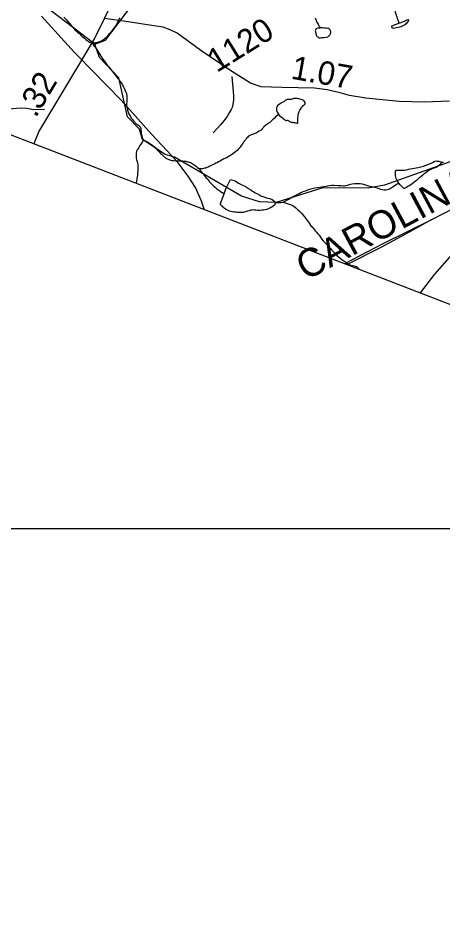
# Model space of a CAD drawing. Extents: x 2001466 to 31450019, y -30647475 to 847247.
# Drawn here: x 2038331 to 2042862, y 653869 to 663620 of the extents above; entities that cross this region are included whole.
import ezdxf

# ---------------------------------------------------------------- set-up
doc = ezdxf.new("R2010")
doc.units = 0
for name, color, linetype in [('Exist Boundary Political CountyLine', 7, 'Continuous'), ('Exist Hydrographic Misc Water Feature', 7, 'Continuous'), ('Exist Railroad Mainline', 7, 'Continuous'), ('Exist Railroad Mainline Label', 7, 'Continuous'), ('Exist Railroad Siding', 7, 'Continuous'), ('Exist Road Non-System Type 51', 7, 'Continuous'), ('Exist Road Secondary Mileage Hundredths English Label', 7, 'Continuous'), ('Exist Road Secondary Type 51 Attributed', 7, 'Continuous'), ('Exist Road Secondary Type 51 Number Label', 7, 'Continuous'), ('Map Preparation Inset Cut Line', 7, 'Continuous')]:
    doc.layers.add(name, color=color, linetype=linetype)

msp = doc.modelspace()

# ---------------------------------------------------------------- linework, layer by layer
at = {"layer": 'Exist Boundary Political CountyLine'}
msp.add_lwpolyline([(2025347, 667357.1), (2026293.9, 666990.5), (2073692.9, 648709.4), (2076162.7, 647794.5), (2078580.1, 646988.2), (2083338.8, 645254.9), (2086621.1, 644117.9)], dxfattribs=at)
at = {"layer": 'Exist Hydrographic Misc Water Feature'}
for points in [[(2039146.4, 663342.5), (2038445.3, 663881.7), (2037969.4, 664367.1), (2037777.5, 664640), (2037569.3, 664841.1), (2037402.4, 664913.4), (2037319.4, 664905.3)], [(2039146.4, 663342.5), (2039263.3, 663386), (2039620.3, 663861.1), (2039695.3, 663928.5), (2039828.4, 663961.9), (2040303.3, 663919.5), (2040537.3, 663786.7), (2041161.2, 663921.7), (2041453.4, 664047), (2041744.4, 664037.8), (2042328.4, 663898), (2042636.4, 663983.7), (2043053.2, 663942.3), (2043311.4, 663825.5), (2043420.3, 663751.1), (2043545.4, 663709.3), (2043894.4, 663751.3)], [(2042397.1, 663566.7), (2042379, 663618.7), (2042374.9, 663630.7), (2042364.9, 663660.7), (2042356.9, 663686.6), (2042352.8, 663704.6), (2042348.9, 663716.6), (2042344.8, 663730.6), (2042338.8, 663750.6), (2042328.6, 663770.6), (2042314.6, 663786.6), (2042304.6, 663800.5), (2042294.8, 663812.5), (2042276.5, 663844.4), (2042272.6, 663854.4), (2042270.6, 663868.4), (2042268.5, 663882.4), (2042264.4, 663898.5), (2042262.4, 663912.5), (2042256.4, 663932.5), (2042250.5, 663940.4)], [(2038817.7, 663632), (2038843.7, 663604.1), (2038857.7, 663588.1), (2038877.8, 663564.1), (2038899.7, 663538.2), (2038911.8, 663526.2), (2038923.9, 663512.2), (2038935.8, 663498.3), (2038947.9, 663486.3), (2038955.9, 663478.3), (2038967.8, 663466.3), (2038986, 663452.4), (2039002, 663436.4), (2039013.9, 663426.4), (2039035.9, 663408.5), (2039051.9, 663394.5), (2039076.1, 663376.6), (2039092.1, 663366.6), (2039106, 663360.6), (2039120.1, 663356.6)], [(2039413.4, 663625.1), (2039405.6, 663609.1), (2039397.6, 663591.1), (2039385.7, 663569), (2039375.6, 663547.1), (2039361.7, 663527.1), (2039351.6, 663513.1), (2039341.8, 663499), (2039329.9, 663485), (2039321.9, 663475), (2039313.9, 663465), (2039297.9, 663448.9), (2039285.8, 663434.9), (2039271.9, 663418.8), (2039262, 663408.9), (2039252, 663400.9), (2039239.9, 663388.9), (2039225.9, 663380.8), (2039214.1, 663374.8)], [(2041499.2, 663625), (2041503.3, 663613), (2041507.2, 663603), (2041513.1, 663589.1), (2041519.3, 663579.1), (2041525.2, 663569.1), (2041531.4, 663557.1), (2041539.3, 663541.1), (2041545.3, 663531.2), (2041549.4, 663525.2), (2041553.3, 663517.2)], [(2042397.1, 663566.7), (2042381.1, 663560.7), (2042351.1, 663548.6), (2042329.2, 663540.6), (2042313.2, 663536.5), (2042315.3, 663532.5), (2042319.2, 663518.7), (2042325.1, 663516.7), (2042335.2, 663514.6), (2042355.2, 663518.7), (2042369.2, 663520.7), (2042385.2, 663524.8), (2042403.2, 663528.8), (2042417.2, 663532.8), (2042425.2, 663536.8), (2042447.1, 663546.8), (2042455.1, 663550.9), (2042467, 663558.9), (2042475, 663566.9), (2042485, 663574.9), (2042495.1, 663590.9), (2042499, 663600.9), (2042494.9, 663604.9), (2042489.1, 663602.9), (2042479.1, 663598.9), (2042471.1, 663594.9), (2042461.1, 663590.9), (2042439.1, 663582.8), (2042421.1, 663574.7), (2042403, 663568.7), (2042397.1, 663566.7)], [(2041553.3, 663517.2), (2041549.4, 663515.2), (2041541.4, 663515.2), (2041527.2, 663513.1), (2041517.4, 663511.1), (2041511.3, 663509.1), (2041507.4, 663505.1), (2041503.5, 663493), (2041501.4, 663487), (2041503.5, 663479.1), (2041503.5, 663473.1), (2041505.5, 663463.1), (2041507.4, 663453.1), (2041509.4, 663445.1), (2041513.5, 663437.1), (2041515.4, 663433.1), (2041521.5, 663427.1), (2041527.7, 663421.1), (2041533.6, 663417.2), (2041539.6, 663413.2), (2041547.5, 663413.2), (2041557.6, 663413.2), (2041571.5, 663413.3), (2041585.5, 663415.3), (2041595.5, 663415.3), (2041621.4, 663419.3), (2041633.5, 663423.4), (2041639.4, 663427.4), (2041647.4, 663431.4), (2041651.5, 663437.4), (2041657.5, 663443.3), (2041661.4, 663447.3), (2041663.4, 663453.3), (2041665.5, 663461.3), (2041667.5, 663469.3), (2041667.5, 663475.4), (2041665.2, 663483.4), (2041663.4, 663489.4), (2041661.4, 663493.4), (2041657.3, 663499.4), (2041651.3, 663505.4), (2041647.4, 663509.4), (2041641.3, 663511.4), (2041633.3, 663511.3), (2041615.2, 663515.3), (2041601.3, 663515.2), (2041579.3, 663517.2), (2041567.2, 663517.2), (2041557.4, 663517.2), (2041553.3, 663517.2)], [(2039214.1, 663374.8), (2039204, 663370.8), (2039186.2, 663364.8), (2039174.1, 663360.8), (2039156, 663356.7), (2039146, 663354.7), (2039138, 663354.7), (2039130, 663354.6), (2039120.1, 663356.6)], [(2039120.1, 663356.6), (2039138, 663324.7), (2039150.1, 663310.7), (2039158.3, 663300.7), (2039168.1, 663286.7), (2039178.2, 663270.7), (2039190.3, 663252.8), (2039202.4, 663234.8), (2039218.4, 663206.8), (2039232.3, 663184.9), (2039250.4, 663160.9), (2039264.5, 663140.9), (2039278.4, 663121), (2039296.5, 663101), (2039306.5, 663089), (2039318.6, 663073.1), (2039332.6, 663057.1), (2039344.5, 663041.1), (2039360.7, 663021.1), (2039372.8, 663005.2), (2039392.7, 662979.2), (2039402.7, 662967.3), (2039412.8, 662953.3), (2039428.7, 662933.2), (2039438.8, 662917.3), (2039444.7, 662907.3), (2039454.8, 662889.3), (2039460.9, 662873.4), (2039468.9, 662855.4), (2039474.9, 662839.4), (2039484.9, 662817.4), (2039487, 662811.4), (2039491.1, 662793.4), (2039491.1, 662783.4), (2039491.1, 662769.4), (2039491.1, 662755.5), (2039489, 662737.5), (2039487.2, 662707.4), (2039487.2, 662687.4), (2039491.1, 662677.4), (2039493.3, 662663.4), (2039497.2, 662641.4), (2039505.2, 662617.5), (2039511.4, 662601.5), (2039521.4, 662581.5), (2039527.4, 662571.5), (2039537.4, 662555.6), (2039549.5, 662541.6), (2039559.6, 662527.6), (2039569.6, 662515.6), (2039573.5, 662509.6), (2039583.6, 662501.6), (2039589.5, 662495.7), (2039597.5, 662489.7), (2039605.5, 662483.7), (2039617.6, 662475.7), (2039625.6, 662469.8), (2039631.5, 662461.8), (2039637.7, 662445.8), (2039639.7, 662427.8), (2039641.6, 662411.7), (2039643.6, 662393.7), (2039649.8, 662367.8), (2039653.9, 662349.8), (2039659.8, 662335.8), (2039661.9, 662327.8), (2039661.9, 662319.8)], [(2043722.3, 662593.4), (2043614.3, 662461.1), (2043089.3, 662143.6), (2042240.2, 661839.4), (2042065.3, 661806.8), (2041582.2, 661813.3), (2041082.3, 661656.2), (2040907.2, 661663), (2040715.2, 661722.7), (2039998.4, 662137.5), (2039898.3, 662169.1), (2039656.4, 662328.2), (2039623.3, 662437.1), (2039497.2, 662567.6), (2039405.4, 662986.2), (2039196.4, 663200.4), (2039146.4, 663342.5)], [(2041111, 662592.5), (2041113, 662588.5), (2041125.1, 662576.5), (2041139.1, 662564.5), (2041151.2, 662556.6), (2041159.2, 662550.6), (2041169.2, 662542.6), (2041181.1, 662532.7), (2041187.1, 662528.7), (2041195.1, 662530.7), (2041201.2, 662532.7), (2041207.2, 662532.7), (2041211.3, 662530.7), (2041217.2, 662526.7), (2041221.1, 662522.7), (2041227.3, 662518.7), (2041235.3, 662514.7), (2041245.1, 662512.8), (2041257.2, 662510.8), (2041269.1, 662508.8), (2041279.1, 662506.9), (2041291.2, 662504.9), (2041305.2, 662504.9), (2041311.3, 662500.9), (2041315.2, 662502.9), (2041317.1, 662508.9), (2041315.2, 662516.9), (2041315.2, 662526.9), (2041315.2, 662534.9), (2041315.2, 662542.9), (2041315.2, 662552.9), (2041315.2, 662558.9), (2041317.1, 662580.9), (2041319.1, 662590.9), (2041321, 662602.9), (2041325.1, 662614.9), (2041331, 662624.9), (2041337, 662640.9), (2041348.9, 662658.9), (2041355, 662670.9), (2041361, 662677), (2041368.9, 662687), (2041374.9, 662691), (2041382.9, 662697), (2041392.7, 662707), (2041394.8, 662711), (2041392.7, 662723), (2041386.8, 662733), (2041376.7, 662741), (2041370.8, 662747), (2041362.8, 662750.9), (2041350.7, 662754.9), (2041336.8, 662758.9), (2041324.9, 662760.8), (2041308.9, 662762.8), (2041294.7, 662764.8), (2041280.8, 662764.8), (2041268.9, 662762.8), (2041254.7, 662758.7), (2041242.8, 662754.7), (2041230.7, 662752.7), (2041222.7, 662752.7), (2041210.9, 662754.7), (2041204.7, 662754.7), (2041200.8, 662754.7), (2041192.8, 662750.6), (2041180.7, 662742.6), (2041172.7, 662736.6), (2041164.7, 662730.6), (2041158.8, 662726.5), (2041146.9, 662720.5), (2041124.9, 662708.5), (2041108.9, 662696.5), (2041103, 662692.5), (2041098.9, 662688.5), (2041095, 662680.5), (2041092.9, 662676.5), (2041090.9, 662672.5), (2041088.8, 662664.4), (2041087, 662658.4), (2041087, 662650.4), (2041087, 662644.4), (2041087, 662640.4), (2041089.1, 662630.5), (2041091.1, 662626.5), (2041092.9, 662618.5), (2041100.9, 662606.5), (2041111, 662592.5)], [(2041111, 662592.5), (2041085.2, 662574.5), (2041061.2, 662552.4), (2041043.1, 662536.4), (2041029.4, 662522.4), (2041015.2, 662508.4), (2041003.3, 662500.3), (2040991.2, 662490.3), (2040971.4, 662478.3), (2040959.3, 662470.2), (2040953.5, 662464.2), (2040947.4, 662456.2), (2040941.4, 662448.2), (2040935.5, 662440.2), (2040929.3, 662430.1), (2040923.4, 662426.1), (2040917.4, 662422.1), (2040903.5, 662416.1), (2040885.4, 662406.1), (2040873.5, 662400.1), (2040865.5, 662396.1), (2040857.5, 662392), (2040847.5, 662388), (2040837.5, 662384.1), (2040815.5, 662376), (2040801.6, 662370), (2040789.5, 662361.9), (2040779.6, 662353.9)], [(2039661.9, 662319.8), (2039659.8, 662313.8), (2039655.9, 662303.8), (2039645.9, 662287.8), (2039639.9, 662277.8), (2039629.9, 662261.7), (2039618, 662243.7), (2039606.1, 662225.8), (2039598.1, 662215.7), (2039592, 662201.7), (2039588.1, 662181.7), (2039588.1, 662155.7), (2039590.1, 662131.7), (2039594.2, 662111.7), (2039598.3, 662091.7), (2039602.2, 662077.8), (2039606.3, 662057.8), (2039606.3, 662039.8), (2039608.4, 662021.8), (2039606.3, 661995.7), (2039604.5, 661971.7), (2039602.6, 661949.8), (2039598.5, 661925.8), (2039596.7, 661907.8), (2039592.6, 661887.8), (2039587.7, 661863.3)], [(2039661.9, 662319.8), (2039687.9, 662311.9), (2039695.9, 662307.9), (2039709.9, 662301.9), (2039719.9, 662293.9), (2039732, 662287.9), (2039743.9, 662280), (2039756, 662272), (2039764, 662266), (2039775.9, 662256), (2039788, 662246.1), (2039800.1, 662232.1), (2039810.1, 662220.1), (2039820, 662210.1), (2039838, 662192.2), (2039848.1, 662178.2), (2039860, 662170.2), (2039874.1, 662156.2), (2039906.1, 662128.3), (2039920.3, 662120.3), (2039938.1, 662114.4), (2039958.2, 662108.4), (2039974.2, 662104.5), (2039992.2, 662102.5), (2040014.2, 662098.5), (2040040.2, 662100.6), (2040054.2, 662098.6), (2040070.1, 662100.6), (2040082.2, 662098.6), (2040100.1, 662096.7), (2040120.2, 662094.7), (2040136.2, 662090.8), (2040144.2, 662088.8), (2040156.1, 662084.8), (2040168.2, 662080.8), (2040176.2, 662076.8), (2040186.2, 662070.8), (2040198.3, 662064.9), (2040208.4, 662056.9), (2040218.2, 662048.9), (2040232.3, 662040.9), (2040244.2, 662027), (2040248.3, 662023)], [(2040779.6, 662353.9), (2040771.6, 662343.9), (2040761.6, 662331.9), (2040755.6, 662323.9), (2040743.7, 662307.8), (2040737.6, 662297.8), (2040729.6, 662287.8), (2040721.8, 662277.8), (2040709.7, 662261.8), (2040697.8, 662245.8), (2040683.9, 662231.8), (2040665.8, 662211.7), (2040648, 662195.7), (2040635.9, 662185.7), (2040621.9, 662173.7), (2040605.9, 662163.7), (2040588.1, 662151.6), (2040572.1, 662143.6), (2040552, 662133.5), (2040526, 662121.5), (2040506.1, 662111.5), (2040488.3, 662101.4), (2040468.2, 662087.4), (2040454.2, 662079.3), (2040440.1, 662073.3), (2040428.2, 662067.3), (2040414.2, 662059.2), (2040398.2, 662053.3), (2040382.2, 662045.2), (2040368.3, 662039.2), (2040356.2, 662033.2), (2040342.3, 662027.2), (2040330.4, 662023.2), (2040320.3, 662021.1), (2040308.2, 662017.1), (2040298.4, 662015.1), (2040288.3, 662013.1), (2040278.3, 662013), (2040268.2, 662015), (2040260.2, 662017), (2040248.3, 662023)], [(2042392.2, 661863), (2042376.2, 661889), (2042364.1, 661912.9), (2042357.9, 661940.9), (2042356.1, 661956.9), (2042356.1, 661979), (2042356.1, 661989), (2042357.9, 661993), (2042362, 661997), (2042369.8, 661999), (2042377.8, 662001), (2042389.9, 662001), (2042411.8, 661999.1), (2042435.8, 661999.1), (2042453.9, 662001.1), (2042475.8, 662005.1), (2042499.8, 662011.2), (2042514, 662015.3), (2042533.8, 662019.3), (2042555.8, 662023.3), (2042599.9, 662029.4), (2042629.8, 662035.5), (2042655.9, 662043.5), (2042685.8, 662053.6), (2042709.8, 662063.6), (2042729.7, 662071.7), (2042753.7, 662081.7), (2042771.7, 662091.7), (2042779.7, 662095.7), (2042793.7, 662099.7), (2042803.7, 662097.7), (2042819.7, 662095.7), (2042829.7, 662091.9), (2042845.7, 662087.9), (2042849.8, 662081.9)], [(2040248.3, 662023), (2040260.2, 662017), (2040268.2, 662005), (2040280.3, 661989), (2040290.4, 661977.1), (2040298.4, 661967.1), (2040306.4, 661957.1), (2040316.4, 661943.1), (2040322.4, 661937.1), (2040334.5, 661923.1), (2040356.6, 661899.2), (2040372.6, 661877.2), (2040384.5, 661863.3), (2040400.5, 661847.3), (2040418.7, 661829.3), (2040432.7, 661817.3), (2040444.6, 661807.4), (2040460.6, 661793.4), (2040480.7, 661779.5), (2040490.7, 661771.5), (2040506.7, 661761.5), (2040512.9, 661759.5), (2040528.9, 661747.5)], [(2042849.8, 662081.9), (2042835.7, 662065.8), (2042823.8, 662053.8), (2042815.8, 662045.8), (2042797.8, 662033.8), (2042767.8, 662021.7), (2042735.8, 662007.6), (2042721.9, 661999.6), (2042703.8, 661989.6), (2042681.9, 661973.6), (2042660, 661957.5), (2042648.1, 661945.5), (2042628, 661929.5), (2042606, 661913.5), (2042582, 661891.4), (2042566, 661879.4), (2042548.2, 661865.3), (2042534.1, 661855.3), (2042520.3, 661845.3), (2042502.3, 661833.3), (2042490.2, 661825.2), (2042476.2, 661817.2), (2042458.2, 661807.2), (2042452.2, 661803.1), (2042448.3, 661805.1), (2042440.3, 661813.1), (2042430.3, 661823.1), (2042408.4, 661843.1), (2042392.2, 661863)], [(2042871.8, 662081.9), (2042857.8, 662081.9), (2042849.8, 662081.9)], [(2040528.9, 661747.5), (2040546.7, 661799.6), (2040596.3, 661899.7), (2040644.5, 661885.7), (2040682.4, 661861.8), (2040710.5, 661847.9), (2040740.5, 661831.9), (2040766.5, 661818), (2040786.6, 661806), (2040814.7, 661790.1), (2040832.7, 661778.1), (2040846.7, 661768.2), (2040860.6, 661760.2), (2040878.7, 661750.2), (2040898.6, 661740.2), (2040920.7, 661728.3), (2040950.8, 661716.4), (2040980.8, 661706.4), (2040996.8, 661700.4), (2041012.8, 661696.5), (2041032.9, 661690.5), (2041042.7, 661686.5), (2041056.9, 661678.5), (2041062.8, 661670.5), (2041068.8, 661664.6), (2041072.9, 661656.6), (2041072.9, 661652.6)], [(2042392.2, 661863), (2042356.3, 661838.9), (2042342.3, 661828.9), (2042330.2, 661818.9), (2042316.3, 661810.9), (2042304.2, 661804.9), (2042292.3, 661798.9), (2042282.5, 661794.8), (2042268.3, 661788.8), (2042254.4, 661786.8), (2042236.3, 661786.7), (2042202.5, 661794.7), (2042182.4, 661802.6), (2042162.3, 661808.6), (2042118.4, 661818.5), (2042068.2, 661830.5), (2042040.3, 661840.4), (2042006.3, 661850.3), (2041980.2, 661854.2), (2041960.3, 661856.2), (2041940.2, 661856.2), (2041918.3, 661854.1), (2041896.3, 661850.1), (2041872.4, 661846), (2041842.4, 661836), (2041814.3, 661829.9), (2041798.3, 661829.9), (2041778.4, 661831.8), (2041746.4, 661833.8), (2041700.3, 661837.7), (2041676.3, 661835.7), (2041654.4, 661833.7), (2041632.4, 661829.6), (2041616.4, 661825.5), (2041594.3, 661821.5), (2041568.5, 661817.5), (2041522.3, 661813.4), (2041496.5, 661809.3), (2041468.6, 661801.3), (2041450.6, 661797.3), (2041424.5, 661789.2), (2041402.6, 661779.1), (2041380.4, 661773.1), (2041362.6, 661767.1), (2041348.4, 661759.1), (2041328.6, 661749.1), (2041312.6, 661741.1), (2041284.7, 661725), (2041254.7, 661710.9), (2041240.6, 661702.9), (2041222.7, 661690.9), (2041202.9, 661678.9), (2041170.7, 661662.8), (2041158.8, 661658.7)], [(2041072.9, 661652.6), (2041074.7, 661648.6), (2041070.8, 661636.6), (2041064.9, 661628.6), (2041053, 661616.5), (2041038.8, 661606.5), (2041026.9, 661600.5), (2041014.8, 661594.5), (2040999, 661586.5), (2040983, 661580.4), (2040967, 661576.4), (2040947, 661572.4), (2040929.1, 661572.4), (2040909, 661570.3), (2040885, 661570.2), (2040864.9, 661572.2), (2040853, 661574.1), (2040839.1, 661576.1), (2040823.1, 661574.1), (2040811, 661572.1), (2040795, 661568.1), (2040777, 661562), (2040757.1, 661556.1), (2040733.1, 661550), (2040707, 661549.9), (2040689.2, 661547.9), (2040671.2, 661549.8), (2040655.2, 661551.8), (2040633.2, 661553.8), (2040619.1, 661555.8), (2040599, 661559.7), (2040587.1, 661563.7), (2040571.1, 661569.6), (2040556.9, 661575.6), (2040543, 661585.6), (2040529.1, 661595.6), (2040519, 661603.5), (2040513.1, 661609.5), (2040501, 661619.5), (2040495, 661625.5), (2040493, 661629.5), (2040490.9, 661635.5), (2040490.9, 661643.5), (2040528.9, 661747.5)], [(2041158.8, 661658.7), (2041146.7, 661654.7), (2041132.7, 661652.7), (2041120.8, 661652.7), (2041096.8, 661652.7), (2041072.9, 661652.6)], [(2041158.8, 661658.7), (2041212.7, 661640.8), (2041252.9, 661626.9), (2041270.9, 661617), (2041292.9, 661599), (2041310.9, 661581.1), (2041329, 661565.1), (2041351.1, 661545.1), (2041368.9, 661523.2), (2041384.9, 661503.1), (2041397, 661487.3), (2041415.1, 661463.2), (2041433.1, 661441.3), (2041443.2, 661423.3), (2041455.3, 661407.3), (2041467.2, 661395.3), (2041477.2, 661381.4), (2041491.2, 661365.4), (2041503.3, 661351.4), (2041513.3, 661337.5), (2041527.5, 661321.5), (2041541.4, 661305.5), (2041555.3, 661285.5), (2041571.3, 661265.6), (2041585.5, 661247.6), (2041601.5, 661229.7), (2041619.5, 661211.7), (2041633.5, 661193.7), (2041647.6, 661179.7), (2041659.7, 661167.8), (2041675.7, 661151.8), (2041689.7, 661137.8), (2041705.6, 661119.9), (2041719.8, 661103.9), (2041735.8, 661087.9), (2041749.7, 661076), (2041763.7, 661064), (2041785.8, 661048), (2041805.9, 661034), (2041825.8, 661018.1), (2041849.8, 661002.2), (2041859.8, 660996.2), (2041869.9, 660992.2), (2041879.9, 660988.3), (2041901.9, 660984.3), (2041917.9, 660980.3), (2041933.9, 660974.3), (2041941.9, 660972.4), (2041949.9, 660966.4), (2041959.9, 660954.4), (2041967.4, 660945.5), (2041970.7, 660944.2)]]:
    msp.add_lwpolyline(points, dxfattribs=at)
at = {"layer": 'Exist Railroad Mainline'}
for points in [[(2038962.2, 663222.9), (2038929.2, 663256.5), (2038580.1, 663640.8)], [(2040313.7, 661583.3), (2040286.2, 661670.9), (2040222.1, 661815), (2040146, 661937), (2040037.8, 662077), (2039919.9, 662206.8), (2039757.8, 662378.9), (2039429.1, 662746.9), (2038962.2, 663222.9)], [(2042737.7, 661470.3), (2043485.3, 661855), (2043613.8, 661924.4)], [(2041815.1, 661004.2), (2042225.6, 661219.1), (2042737.7, 661470.3)]]:
    msp.add_lwpolyline(points, dxfattribs=at)
at = {"layer": 'Exist Railroad Siding'}
msp.add_lwpolyline([(2042737.7, 661470.3), (2042502, 661337.5), (2042202.7, 661175.6), (2041841.6, 660994)], dxfattribs=at)
at = {"layer": 'Exist Road Non-System Type 51'}
for points in [[(2040611.8, 662999.9), (2040629.7, 662797.6), (2040626.7, 662749.6), (2040619.7, 662699.8), (2040613, 662667.9), (2040604.6, 662646.1), (2040581.9, 662610.5), (2040559.1, 662573), (2040524.2, 662525.7), (2040491.4, 662488.4), (2040409.6, 662398)], [(2038611.6, 662645.5), (2038494.5, 662642.9), (2038422.8, 662656.4), (2038368.9, 662661.5), (2038310.8, 662656.6), (2038240.7, 662652.1), (2038170.4, 662637.5), (2038110.2, 662626.7), (2038032.1, 662620.3), (2038008.1, 662622.8), (2037950.1, 662622), (2037884.1, 662623.3), (2037806.3, 662630.9), (2037716.5, 662640.7), (2037554.8, 662647.4)]]:
    msp.add_lwpolyline(points, dxfattribs=at)
at = {"layer": 'Exist Road Secondary Type 51 Attributed'}
for points in [[(2039250, 663619.2), (2039402, 663925.5), (2039440, 664071.2), (2039484.3, 664409.3), (2039527.1, 664629), (2039594.6, 664783.2), (2039679.6, 664902.6), (2039825.3, 665066.3), (2040023.2, 665276.5), (2040089.7, 665373.7), (2040127.2, 665464.6), (2040135.6, 665568.1), (2040128.2, 665689.6), (2040095.5, 665823.7), (2040031.6, 665970.5), (2039941.9, 666139.6)], [(2038498.7, 662283.3), (2038551.2, 662410.7), (2038690.5, 662638.9), (2038892.1, 662976.9), (2039139.1, 663395.2), (2039250, 663619.2)], [(2042932.4, 662735), (2042667.5, 662725.5), (2042397.2, 662731.9), (2042042.6, 662767.8), (2041866.8, 662796.3), (2041767.6, 662825.9), (2041627.2, 662858.6), (2041491.5, 662875.5), (2041144.3, 662882.9), (2040923.6, 662890.3), (2040808.6, 662928.3), (2040588.5, 663066.7), (2040278.1, 663276.9), (2040028.5, 663461.8), (2039952.5, 663496.6), (2039878.6, 663524.1), (2039731.9, 663546.3), (2039502.3, 663582.2), (2039250, 663619.2)], [(2043728.7, 661985.4), (2043710.4, 661960.7), (2043370.5, 661569.9), (2043089.2, 661251.9), (2042775.7, 660889.6), (2042622.7, 660692.7)]]:
    msp.add_lwpolyline(points, dxfattribs=at)
at = {"layer": 'Map Preparation Inset Cut Line'}
msp.add_lwpolyline([(2049181, 658173.9), (2029908.9, 658173.9), (2029908.9, 665546.5)], dxfattribs=at)

# ---------------------------------------------------------------- texts
at = {"layer": 'Exist Railroad Mainline Label'}
msp.add_text('CAROLINA', height=300, rotation=28.14135, dxfattribs=at).set_placement((2041400, 660817.8))
at = {"layer": 'Exist Road Secondary Mileage Hundredths English Label'}
for s, rotation, p in [('1.07', 350.01763, (2041232.8, 662976.8)), ('.32', 59.13614, (2038516.8, 662550.6))]:
    msp.add_text(s, height=250, rotation=rotation, dxfattribs=at).set_placement(p)
at = {"layer": 'Exist Road Secondary Type 51 Number Label'}
msp.add_text('1120', height=250, rotation=31.91803, dxfattribs=at).set_placement((2040450.3, 663035.5))

doc.saveas('drawing.dxf')
